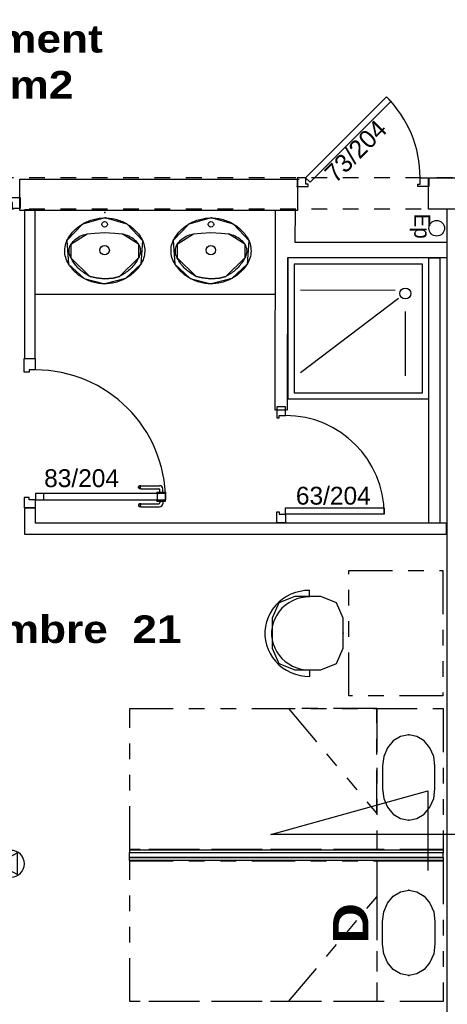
# Model space of a CAD drawing. Header units: millimetres. Extents: x -15 to 127, y -65 to 67.
# Tile 294 of 476: x 37.31 to 40.04, y 23.58 to 29.87. Entities that reach past the tile are written whole.
import ezdxf

# ---------------------------------------------------------------- set-up
doc = ezdxf.new("R2010")
doc.units = ezdxf.units.MM
doc.header["$MEASUREMENT"] = 0
doc.linetypes.add('PC_DASH_1', pattern=[0.638889, 0.277778, -0.083333, 0.055556, -0.083333, 0.055556, -0.083333])
doc.linetypes.add('PC_DASH_2', pattern=[0.125, 0.055556, -0.069444])
doc.layers.add('Cfa', color=1, linetype='Continuous')
doc.layers.add('structure rdc', color=7, linetype='Continuous')
doc.styles.get("Standard").update_dxf_attribs({"font": 'BKANT.TTF'})

# ---------------------------------------------------------------- blocks, each defined once
blk = doc.blocks.new('ION')
for p, q in [((-0.196, 0.157), (0.004, -0.209)), ((0.205, 0.157), (-0.196, 0.157)), ((0.004, -0.209), (0.205, 0.157))]:
    blk.add_line(p, q)
blk.add_circle((0.004, 0.041), 0.25)
blk = doc.blocks.new('PD_9051')
at = {"layer": 'structure rdc', "color": 0}
for points in [[(38.551, -18.1267), (38.5416, -18.1265), (38.5322, -18.126), (38.5228, -18.1252), (38.5134, -18.1241), (38.5041, -18.1226), (38.4948, -18.1209), (38.4856, -18.1188), (38.4765, -18.1164), (38.4675, -18.1137), (38.4586, -18.1107), (38.4498, -18.1074), (38.4411, -18.1038), (38.4326, -18.1), (38.4242, -18.0958), (38.416, -18.0914), (38.4079, -18.0866), (38.4, -18.0817), (38.3923, -18.0764), (38.3847, -18.0709), (38.3774, -18.0651), (38.3703, -18.0591), (38.3634, -18.0529), (38.3568, -18.0464), (38.3504, -18.0397), (38.3442, -18.0328), (38.3383, -18.0257), (38.3326, -18.0184), (38.3272, -18.011), (38.3221, -18.0033), (38.3208, -18.0012), (38.315, -17.9913), (38.3099, -17.981), (38.3056, -17.9703), (38.302, -17.9594), (38.2992, -17.9483), (38.2973, -17.937), (38.2962, -17.9257), (38.2959, -17.9142), (38.2964, -17.9028), (38.2977, -17.8915), (38.2999, -17.8802), (38.3028, -17.8692), (38.3066, -17.8583), (38.3096, -17.851), (38.314, -17.8429), (38.3186, -17.835), (38.3236, -17.8272), (38.3288, -17.8196), (38.3343, -17.8121), (38.34, -17.8049), (38.346, -17.7979), (38.3523, -17.791), (38.3588, -17.7844), (38.3655, -17.778), (38.3725, -17.7718), (38.3797, -17.7659), (38.3871, -17.7602), (38.3947, -17.7548), (38.4025, -17.7496), (38.4104, -17.7447), (38.4186, -17.7401), (38.4269, -17.7357), (38.4353, -17.7317), (38.4439, -17.7279), (38.4526, -17.7244), (38.4615, -17.7212), (38.4704, -17.7183), (38.4795, -17.7157), (38.4886, -17.7134), (38.4978, -17.7115), (38.5071, -17.7098), (38.5165, -17.7084), (38.5259, -17.7074), (38.5353, -17.7067), (38.5447, -17.7063), (38.5542, -17.7062), (38.5636, -17.7065), (38.573, -17.707), (38.5824, -17.7079), (38.5918, -17.7091), (38.6011, -17.7106), (38.6103, -17.7124), (38.6195, -17.7146), (38.6286, -17.717), (38.6376, -17.7198), (38.6465, -17.7228), (38.6553, -17.7262), (38.664, -17.7298), (38.6725, -17.7337), (38.6809, -17.7379), (38.6891, -17.7424), (38.6971, -17.7472), (38.705, -17.7523), (38.7127, -17.7576), (38.7202, -17.7631), (38.7275, -17.7689), (38.7346, -17.775), (38.7414, -17.7813), (38.748, -17.7878), (38.7544, -17.7945), (38.7605, -17.8015), (38.7664, -17.8086), (38.772, -17.816), (38.7774, -17.8235), (38.7824, -17.8312), (38.7872, -17.8391), (38.7917, -17.8471), (38.7943, -17.8519), (38.7924, -17.851), (38.7967, -17.8617), (38.8002, -17.8726), (38.8029, -17.8837), (38.8048, -17.895), (38.8059, -17.9064), (38.8062, -17.9178), (38.8056, -17.9292), (38.8042, -17.9406), (38.802, -17.9518), (38.799, -17.9628), (38.7952, -17.9737), (38.7906, -17.9842), (38.7853, -17.9944), (38.7813, -18.0012), (38.7762, -18.0089), (38.7709, -18.0165), (38.7653, -18.0238), (38.7594, -18.031), (38.7533, -18.0379), (38.747, -18.0447), (38.7404, -18.0512), (38.7336, -18.0575), (38.7265, -18.0636), (38.7193, -18.0694), (38.7118, -18.075), (38.7041, -18.0803), (38.6963, -18.0853), (38.6882, -18.0901), (38.68, -18.0946), (38.6717, -18.0989), (38.6632, -18.1028), (38.6545, -18.1065), (38.6458, -18.1099), (38.6369, -18.1129), (38.6279, -18.1157), (38.6188, -18.1182), (38.6097, -18.1203), (38.6004, -18.1222), (38.5911, -18.1237), (38.5818, -18.1249), (38.5724, -18.1258), (38.563, -18.1264), (38.5535, -18.1267), (38.551, -18.1267)], [(38.7943, -17.8519), (38.6947, -17.7457), (38.5522, -17.7062), (38.4096, -17.7452), (38.3096, -17.851)], [(38.3096, -17.851), (38.3208, -18.0012)], [(38.7924, -17.851), (38.7813, -18.0012)], [(38.3208, -18.0012), (38.419, -18.093), (38.551, -18.1267)], [(38.7812, -18.0012), (38.6831, -18.093), (38.551, -18.1267)]]:
    blk.add_lwpolyline(points, dxfattribs=at)
blk = doc.blocks.new('PD_9052')
at = {"layer": 'structure rdc', "color": 0}
for points in [[(38.7673, -17.9608), (38.7629, -17.969), (38.7581, -17.9771), (38.7531, -17.985), (38.7478, -17.9928), (38.7422, -18.0003), (38.7364, -18.0077), (38.7303, -18.0149), (38.7239, -18.0219), (38.7173, -18.0286), (38.7104, -18.0351), (38.7033, -18.0414), (38.696, -18.0474), (38.6885, -18.0532), (38.6808, -18.0588), (38.6729, -18.064), (38.6648, -18.069), (38.6565, -18.0737), (38.648, -18.0782), (38.6454, -18.0795), (38.6053, -18.0898), (38.5506, -18.0948), (38.496, -18.0896), (38.4575, -18.0804), (38.4566, -18.0795), (38.4481, -18.0751), (38.4398, -18.0705), (38.4316, -18.0656), (38.4236, -18.0604), (38.4158, -18.0549), (38.4083, -18.0492), (38.4009, -18.0433), (38.3937, -18.0371), (38.3868, -18.0306), (38.3801, -18.0239), (38.3737, -18.017), (38.3675, -18.0099), (38.3616, -18.0026), (38.3559, -17.9951), (38.3505, -17.9874), (38.3454, -17.9795), (38.3406, -17.9715), (38.3361, -17.9633), (38.3347, -17.9608), (38.3306, -17.9522), (38.3273, -17.9433), (38.3251, -17.9342), (38.3238, -17.9248), (38.3236, -17.9154), (38.3244, -17.906), (38.3262, -17.8967), (38.329, -17.8877), (38.3327, -17.879), (38.3357, -17.8735), (38.3422, -17.8648), (38.3494, -17.8565), (38.3571, -17.8488), (38.3654, -17.8416), (38.3741, -17.8349), (38.3834, -17.8289), (38.393, -17.8235), (38.403, -17.8188), (38.4134, -17.8148), (38.4239, -17.8114), (38.4347, -17.8088), (38.4399, -17.8078), (38.4875, -17.8027), (38.5506, -17.7989), (38.6154, -17.803), (38.6622, -17.8078), (38.6731, -17.8101), (38.6838, -17.8131), (38.6942, -17.8168), (38.7044, -17.8212), (38.7142, -17.8263), (38.7236, -17.832), (38.7326, -17.8384), (38.7411, -17.8453), (38.7491, -17.8529), (38.7566, -17.8609), (38.7634, -17.8694), (38.7664, -17.8735), (38.7707, -17.8819), (38.7742, -17.8908), (38.7766, -17.8999), (38.7781, -17.9092), (38.7785, -17.9186), (38.7779, -17.928), (38.7763, -17.9373), (38.7737, -17.9464), (38.7701, -17.9552), (38.7673, -17.9608)], [(38.3357, -17.8735), (38.4399, -17.8078)], [(38.4399, -17.8078), (38.4875, -17.8027), (38.5506, -17.7989), (38.6154, -17.803), (38.6622, -17.8078)], [(38.7664, -17.8735), (38.6622, -17.8078)], [(38.3357, -17.8735), (38.3347, -17.9608)], [(38.7664, -17.8735), (38.7673, -17.9608)], [(38.3347, -17.9608), (38.4566, -18.0795)], [(38.7673, -17.9608), (38.6454, -18.0795)], [(38.4575, -18.0804), (38.496, -18.0896), (38.5506, -18.0948), (38.6053, -18.0898), (38.6454, -18.0795)]]:
    blk.add_lwpolyline(points, dxfattribs=at)
blk = doc.blocks.new('PD_9050')
at = {"layer": 'structure rdc', "color": 0}
for points in [[(38.3357, -17.8735), (38.4399, -17.8078)], [(38.4399, -17.8078), (38.4875, -17.8027), (38.5506, -17.7989), (38.6154, -17.803), (38.6622, -17.8078)], [(38.7664, -17.8735), (38.6622, -17.8078)], [(38.3357, -17.8735), (38.3347, -17.9608)], [(38.7664, -17.8735), (38.7673, -17.9608)], [(38.3347, -17.9608), (38.4566, -18.0795)], [(38.7673, -17.9608), (38.6454, -18.0795)], [(38.4575, -18.0804), (38.496, -18.0896), (38.5506, -18.0948), (38.6053, -18.0898), (38.6454, -18.0795)]]:
    blk.add_lwpolyline(points, dxfattribs=at)
for centre, radius in [((38.5505, -17.7473), 0.0175), ((38.5505, -17.9121), 0.03)]:
    blk.add_circle(centre, radius, dxfattribs=at)
at = {"layer": 'structure rdc'}
for name in ['PD_9051', 'PD_9052']:
    blk.add_blockref(name, (0, 0), dxfattribs=at)
blk = doc.blocks.new('PD_9054')
at = {"layer": 'structure rdc', "color": 0}
for points in [[(37.8729, -18.1267), (37.8635, -18.1265), (37.8541, -18.126), (37.8447, -18.1252), (37.8353, -18.1241), (37.826, -18.1226), (37.8167, -18.1209), (37.8075, -18.1188), (37.7984, -18.1164), (37.7894, -18.1137), (37.7805, -18.1107), (37.7717, -18.1074), (37.763, -18.1038), (37.7545, -18.1), (37.7461, -18.0958), (37.7379, -18.0914), (37.7298, -18.0866), (37.7219, -18.0817), (37.7142, -18.0764), (37.7066, -18.0709), (37.6993, -18.0651), (37.6922, -18.0591), (37.6853, -18.0529), (37.6787, -18.0464), (37.6723, -18.0397), (37.6661, -18.0328), (37.6602, -18.0257), (37.6545, -18.0184), (37.6491, -18.011), (37.644, -18.0033), (37.6427, -18.0012), (37.6369, -17.9913), (37.6318, -17.981), (37.6274, -17.9703), (37.6239, -17.9594), (37.6211, -17.9483), (37.6192, -17.937), (37.6181, -17.9257), (37.6178, -17.9142), (37.6183, -17.9028), (37.6196, -17.8915), (37.6218, -17.8802), (37.6247, -17.8692), (37.6285, -17.8583), (37.6315, -17.851), (37.6359, -17.8429), (37.6405, -17.835), (37.6455, -17.8272), (37.6507, -17.8196), (37.6562, -17.8121), (37.6619, -17.8049), (37.6679, -17.7979), (37.6742, -17.791), (37.6807, -17.7844), (37.6874, -17.778), (37.6944, -17.7718), (37.7016, -17.7659), (37.709, -17.7602), (37.7166, -17.7548), (37.7243, -17.7496), (37.7323, -17.7447), (37.7404, -17.7401), (37.7487, -17.7357), (37.7572, -17.7317), (37.7658, -17.7279), (37.7745, -17.7244), (37.7834, -17.7212), (37.7923, -17.7183), (37.8014, -17.7157), (37.8105, -17.7134), (37.8197, -17.7115), (37.829, -17.7098), (37.8384, -17.7084), (37.8478, -17.7074), (37.8572, -17.7067), (37.8666, -17.7063), (37.876, -17.7062), (37.8855, -17.7065), (37.8949, -17.707), (37.9043, -17.7079), (37.9137, -17.7091), (37.923, -17.7106), (37.9322, -17.7124), (37.9414, -17.7146), (37.9505, -17.717), (37.9595, -17.7198), (37.9684, -17.7228), (37.9772, -17.7262), (37.9859, -17.7298), (37.9944, -17.7337), (38.0028, -17.7379), (38.011, -17.7424), (38.019, -17.7472), (38.0269, -17.7523), (38.0346, -17.7576), (38.0421, -17.7631), (38.0494, -17.7689), (38.0564, -17.775), (38.0633, -17.7813), (38.0699, -17.7878), (38.0763, -17.7945), (38.0824, -17.8015), (38.0883, -17.8086), (38.0939, -17.816), (38.0993, -17.8235), (38.1043, -17.8312), (38.1091, -17.8391), (38.1136, -17.8471), (38.1162, -17.8519), (38.1143, -17.851), (38.1186, -17.8617), (38.1221, -17.8726), (38.1248, -17.8837), (38.1267, -17.895), (38.1278, -17.9064), (38.1281, -17.9178), (38.1275, -17.9292), (38.1261, -17.9406), (38.1239, -17.9518), (38.1209, -17.9628), (38.1171, -17.9737), (38.1125, -17.9842), (38.1072, -17.9944), (38.1031, -18.0012), (38.0981, -18.0089), (38.0928, -18.0165), (38.0872, -18.0238), (38.0813, -18.031), (38.0752, -18.0379), (38.0689, -18.0447), (38.0623, -18.0512), (38.0555, -18.0575), (38.0484, -18.0636), (38.0412, -18.0694), (38.0337, -18.075), (38.026, -18.0803), (38.0182, -18.0853), (38.0101, -18.0901), (38.0019, -18.0946), (37.9936, -18.0989), (37.9851, -18.1028), (37.9764, -18.1065), (37.9677, -18.1099), (37.9588, -18.1129), (37.9498, -18.1157), (37.9407, -18.1182), (37.9316, -18.1203), (37.9223, -18.1222), (37.913, -18.1237), (37.9037, -18.1249), (37.8943, -18.1258), (37.8849, -18.1264), (37.8754, -18.1267), (37.8729, -18.1267)], [(38.1162, -17.8519), (38.0166, -17.7457), (37.8741, -17.7062), (37.7315, -17.7452), (37.6315, -17.851)], [(37.6315, -17.851), (37.6427, -18.0012)], [(38.1143, -17.851), (38.1031, -18.0012)], [(37.6427, -18.0012), (37.7409, -18.093), (37.8729, -18.1267)], [(38.1031, -18.0012), (38.005, -18.093), (37.8729, -18.1267)]]:
    blk.add_lwpolyline(points, dxfattribs=at)
blk = doc.blocks.new('PD_9055')
at = {"layer": 'structure rdc', "color": 0}
for points in [[(38.0892, -17.9608), (38.0848, -17.969), (38.08, -17.9771), (38.075, -17.985), (38.0697, -17.9928), (38.0641, -18.0003), (38.0583, -18.0077), (38.0522, -18.0149), (38.0458, -18.0219), (38.0392, -18.0286), (38.0323, -18.0351), (38.0252, -18.0414), (38.0179, -18.0474), (38.0104, -18.0532), (38.0027, -18.0588), (37.9948, -18.064), (37.9867, -18.069), (37.9784, -18.0737), (37.9699, -18.0782), (37.9673, -18.0795), (37.9272, -18.0898), (37.8724, -18.0948), (37.8179, -18.0896), (37.7794, -18.0804), (37.7785, -18.0795), (37.77, -18.0751), (37.7617, -18.0705), (37.7535, -18.0656), (37.7455, -18.0604), (37.7377, -18.0549), (37.7302, -18.0492), (37.7228, -18.0433), (37.7156, -18.0371), (37.7087, -18.0306), (37.702, -18.0239), (37.6956, -18.017), (37.6894, -18.0099), (37.6835, -18.0026), (37.6778, -17.9951), (37.6724, -17.9874), (37.6673, -17.9795), (37.6625, -17.9715), (37.6579, -17.9633), (37.6566, -17.9608), (37.6525, -17.9522), (37.6492, -17.9433), (37.647, -17.9342), (37.6457, -17.9248), (37.6455, -17.9154), (37.6463, -17.906), (37.6481, -17.8967), (37.6509, -17.8877), (37.6546, -17.879), (37.6576, -17.8735), (37.6641, -17.8648), (37.6713, -17.8565), (37.679, -17.8488), (37.6873, -17.8416), (37.696, -17.8349), (37.7053, -17.8289), (37.7149, -17.8235), (37.7249, -17.8188), (37.7352, -17.8148), (37.7458, -17.8114), (37.7566, -17.8088), (37.7618, -17.8078), (37.8094, -17.8027), (37.8724, -17.7989), (37.9373, -17.803), (37.9841, -17.8078), (37.995, -17.8101), (38.0057, -17.8131), (38.0161, -17.8168), (38.0263, -17.8212), (38.0361, -17.8263), (38.0455, -17.832), (38.0545, -17.8384), (38.063, -17.8453), (38.071, -17.8529), (38.0785, -17.8609), (38.0853, -17.8694), (38.0883, -17.8735), (38.0926, -17.8819), (38.096, -17.8908), (38.0985, -17.8999), (38.0999, -17.9092), (38.1004, -17.9186), (38.0998, -17.928), (38.0982, -17.9373), (38.0956, -17.9464), (38.092, -17.9552), (38.0892, -17.9608)], [(37.6576, -17.8735), (37.7618, -17.8078)], [(37.7618, -17.8078), (37.8094, -17.8027), (37.8724, -17.7989), (37.9373, -17.803), (37.9841, -17.8078)], [(38.0883, -17.8735), (37.9841, -17.8078)], [(37.6576, -17.8735), (37.6566, -17.9608)], [(38.0883, -17.8735), (38.0892, -17.9608)], [(37.6566, -17.9608), (37.7785, -18.0795)], [(38.0892, -17.9608), (37.9673, -18.0795)], [(37.7794, -18.0804), (37.8179, -18.0896), (37.8724, -18.0948), (37.9272, -18.0898), (37.9673, -18.0795)]]:
    blk.add_lwpolyline(points, dxfattribs=at)
blk = doc.blocks.new('PD_9053')
at = {"layer": 'structure rdc', "color": 0}
for points in [[(37.6576, -17.8735), (37.7618, -17.8078)], [(37.7618, -17.8078), (37.8094, -17.8027), (37.8724, -17.7989), (37.9373, -17.803), (37.9841, -17.8078)], [(38.0883, -17.8735), (37.9841, -17.8078)], [(37.6576, -17.8735), (37.6566, -17.9608)], [(38.0883, -17.8735), (38.0892, -17.9608)], [(37.6566, -17.9608), (37.7785, -18.0795)], [(38.0892, -17.9608), (37.9673, -18.0795)], [(37.7794, -18.0804), (37.8179, -18.0896), (37.8724, -18.0948), (37.9272, -18.0898), (37.9673, -18.0795)]]:
    blk.add_lwpolyline(points, dxfattribs=at)
for centre, radius in [((37.8724, -17.7473), 0.0175), ((37.8724, -17.9121), 0.03)]:
    blk.add_circle(centre, radius, dxfattribs=at)
at = {"layer": 'structure rdc'}
for name in ['PD_9054', 'PD_9055']:
    blk.add_blockref(name, (0, 0), dxfattribs=at)
blk = doc.blocks.new('PD_9056')
at = {"layer": 'structure rdc', "color": 0, "linetype": 'PC_DASH_1'}
blk.add_lwpolyline([(39.6446, -22.3445), (39.6446, -22.198), (39.6528, -22.1365), (39.6766, -22.0811), (39.7137, -22.0371), (39.7604, -22.0089), (39.8122, -21.9991), (39.864, -22.0089), (39.9107, -22.0371), (39.9478, -22.0811), (39.9716, -22.1365), (39.9799, -22.198), (39.9799, -22.3445), (39.9716, -22.4059), (39.9478, -22.4613), (39.9107, -22.5053), (39.864, -22.5336), (39.8122, -22.5433), (39.7604, -22.5336), (39.7137, -22.5053), (39.6766, -22.4613), (39.6528, -22.4059), (39.6446, -22.3445)], dxfattribs=at)
at = {"layer": 'structure rdc', "color": 0}
for p in [(39.8122, -21.9991), (39.8122, -22.5433)]:
    blk.add_point(p, dxfattribs=at)
blk = doc.blocks.new('PD_9057')
at = {"layer": 'structure rdc', "color": 0, "linetype": 'PC_DASH_1'}
blk.add_lwpolyline([(39.6446, -21.2058), (39.6446, -21.3523), (39.6528, -21.4137), (39.6766, -21.4692), (39.7137, -21.5132), (39.7604, -21.5414), (39.8122, -21.5511), (39.864, -21.5414), (39.9107, -21.5132), (39.9478, -21.4692), (39.9716, -21.4137), (39.9799, -21.3523), (39.9799, -21.2058), (39.9716, -21.1443), (39.9478, -21.0889), (39.9107, -21.0449), (39.864, -21.0167), (39.8122, -21.0069), (39.7604, -21.0167), (39.7137, -21.0449), (39.6766, -21.0889), (39.6528, -21.1443), (39.6446, -21.2058)], dxfattribs=at)
at = {"layer": 'structure rdc', "color": 0}
for p in [(39.8122, -21.0069), (39.8122, -21.5511)]:
    blk.add_point(p, dxfattribs=at)
blk = doc.blocks.new('PD_9060')
at = {"layer": 'structure rdc', "color": 0}
for points in [[(39.0261, -18.9131), (38.9711, -18.9131), (38.9711, -18.9831), (38.9861, -18.9831), (38.9861, -18.9681), (39.0261, -18.9681), (39.0261, -18.9131)], [(39.0261, -19.6531), (38.9711, -19.6531), (38.9711, -19.5831), (38.9861, -19.5831), (38.9861, -19.5981), (39.0261, -19.5981), (39.0261, -19.6531)], [(39.0261, -19.5981), (39.0261, -19.5581), (39.6561, -19.5581), (39.6561, -19.5981), (39.0261, -19.5981)]]:
    blk.add_lwpolyline(points, dxfattribs=at)
blk.add_arc((39.0261, -19.5981), 0.63, 0, 90, dxfattribs=at)
blk = doc.blocks.new('PD_12112')
at = {"layer": 'structure rdc', "color": 0}
for p, q in [((38.0882, -19.5376), (38.0876, -19.541)), ((38.0876, -19.541), (38.0882, -19.5444)), ((38.0899, -19.5346), (38.0882, -19.5376)), ((38.0882, -19.5444), (38.0899, -19.5474)), ((38.0926, -19.5323), (38.0899, -19.5346)), ((38.0899, -19.5474), (38.0926, -19.5497)), ((38.0912, -19.5376), (38.0906, -19.541)), ((38.0906, -19.541), (38.0912, -19.5444)), ((38.0927, -19.5346), (38.0912, -19.5376)), ((38.0912, -19.5444), (38.0927, -19.5474)), ((38.0959, -19.5311), (38.0926, -19.5323)), ((38.0926, -19.5497), (38.0959, -19.5509)), ((38.0951, -19.5323), (38.0927, -19.5346)), ((38.0927, -19.5474), (38.0951, -19.5497)), ((38.0981, -19.5311), (38.0959, -19.5311)), ((38.0981, -19.5509), (38.0959, -19.5509)), ((38.1042, -19.5311), (38.0981, -19.5311)), ((38.1042, -19.5509), (38.0981, -19.5509)), ((38.1003, -19.5376), (38.0999, -19.541)), ((38.0999, -19.541), (38.1003, -19.5444)), ((38.1012, -19.5346), (38.1003, -19.5376)), ((38.1003, -19.5444), (38.1012, -19.5474)), ((38.1025, -19.5323), (38.1012, -19.5346)), ((38.1012, -19.5474), (38.1025, -19.5497)), ((38.1042, -19.5311), (38.2185, -19.5311)), ((38.1042, -19.5509), (38.2232, -19.5509)), ((38.2063, -19.5057), (38.2063, -19.5056)), ((38.2063, -19.5155), (38.2063, -19.5057)), ((38.2063, -19.5156), (38.2063, -19.5155)), ((38.2063, -19.5156), (38.208, -19.5156)), ((38.208, -19.5156), (38.2127, -19.5156)), ((38.2127, -19.5156), (38.2199, -19.5156)), ((38.2199, -19.5156), (38.2287, -19.5156)), ((38.2235, -19.5156), (38.2235, -19.5261)), ((38.2287, -19.5156), (38.2381, -19.5156)), ((38.2381, -19.5156), (38.2469, -19.5156)), ((38.2432, -19.5156), (38.2432, -19.5308)), ((38.2469, -19.5156), (38.2541, -19.5156)), ((38.2541, -19.5156), (38.2588, -19.5156)), ((38.2588, -19.5156), (38.2604, -19.5156)), ((38.2604, -19.5057), (38.2604, -19.5056)), ((38.2604, -19.5155), (38.2604, -19.5057)), ((38.2604, -19.5156), (38.2604, -19.5155))]:
    blk.add_line(p, q, dxfattribs=at)
for centre, radius in [((38.2185, -19.5261), 0.00501), ((38.2232, -19.5308), 0.02)]:
    blk.add_arc(centre, radius, 270, 0, dxfattribs=at)
blk = doc.blocks.new('PD_12113')
at = {"layer": 'structure rdc', "color": 0}
for p, q in [((38.0876, -19.4261), (38.0882, -19.4226)), ((38.0882, -19.4295), (38.0876, -19.4261)), ((38.0882, -19.4226), (38.0899, -19.4196)), ((38.0899, -19.4196), (38.0926, -19.4174)), ((38.0906, -19.4261), (38.0912, -19.4226)), ((38.0912, -19.4295), (38.0906, -19.4261)), ((38.0912, -19.4226), (38.0927, -19.4196)), ((38.0926, -19.4174), (38.0959, -19.4162)), ((38.0927, -19.4196), (38.0951, -19.4174)), ((38.0981, -19.4162), (38.0959, -19.4162)), ((38.1042, -19.4162), (38.0981, -19.4162)), ((38.0999, -19.4261), (38.1003, -19.4226)), ((38.1003, -19.4295), (38.0999, -19.4261)), ((38.1003, -19.4226), (38.1012, -19.4196)), ((38.1012, -19.4196), (38.1025, -19.4174)), ((38.1042, -19.4162), (38.2232, -19.4162)), ((38.0899, -19.4325), (38.0882, -19.4295)), ((38.0926, -19.4347), (38.0899, -19.4325)), ((38.0927, -19.4325), (38.0912, -19.4295)), ((38.0959, -19.4359), (38.0926, -19.4347)), ((38.0951, -19.4347), (38.0927, -19.4325)), ((38.0981, -19.4359), (38.0959, -19.4359)), ((38.1042, -19.4359), (38.0981, -19.4359)), ((38.1012, -19.4325), (38.1003, -19.4295)), ((38.1025, -19.4347), (38.1012, -19.4325)), ((38.1042, -19.4359), (38.2185, -19.4359)), ((38.2063, -19.4565), (38.208, -19.4565)), ((38.2063, -19.4565), (38.2063, -19.4566)), ((38.2063, -19.4566), (38.2063, -19.4665)), ((38.2063, -19.4665), (38.2063, -19.4666)), ((38.208, -19.4565), (38.2127, -19.4565)), ((38.2127, -19.4565), (38.2199, -19.4565)), ((38.2199, -19.4565), (38.2287, -19.4565)), ((38.2235, -19.4565), (38.2235, -19.4409)), ((38.2287, -19.4565), (38.2381, -19.4565)), ((38.2381, -19.4565), (38.2469, -19.4565)), ((38.2432, -19.4565), (38.2432, -19.4362)), ((38.2469, -19.4565), (38.2541, -19.4565)), ((38.2541, -19.4565), (38.2588, -19.4565)), ((38.2588, -19.4565), (38.2604, -19.4565)), ((38.2604, -19.4565), (38.2604, -19.4566)), ((38.2604, -19.4566), (38.2604, -19.4665)), ((38.2604, -19.4665), (38.2604, -19.4666))]:
    blk.add_line(p, q, dxfattribs=at)
for centre, radius in [((38.2232, -19.4362), 0.02), ((38.2185, -19.4409), 0.00501)]:
    blk.add_arc(centre, radius, 0, 90, dxfattribs=at)
blk = doc.blocks.new('PD_12111')
at = {"layer": 'structure rdc'}
for name in ['PD_12113', 'PD_12112']:
    blk.add_blockref(name, (0, 0), dxfattribs=at)
blk = doc.blocks.new('PD_12116')
at = {"layer": 'structure rdc', "color": 0}
for p, q in [((37.3586, -18.6915), (37.3586, -18.6035)), ((37.3586, -18.6035), (37.4307, -18.6035)), ((37.4307, -18.6756), (37.4307, -18.6035))]:
    blk.add_line(p, q, dxfattribs=at)
blk.add_lwpolyline([(37.4307, -18.6756), (37.3907, -18.6756), (37.3907, -18.6915), (37.3586, -18.6915), (37.3586, -18.6756)], dxfattribs=at)
blk = doc.blocks.new('PD_12117')
at = {"layer": 'structure rdc', "color": 0}
for points in [[(37.4314, -19.4668), (37.4314, -19.5068), (37.4849, -19.5068), (37.4849, -19.4668), (37.4314, -19.4668)], [(38.2078, -19.4668), (38.2078, -19.5068), (38.2614, -19.5068), (38.2614, -19.4668), (38.2078, -19.4668)]]:
    blk.add_lwpolyline(points, dxfattribs=at)
blk = doc.blocks.new('PD_12115')
at = {"layer": 'structure rdc', "color": 0}
blk.add_line((37.3586, -19.5569), (37.4307, -19.5569), dxfattribs=at)
for points in [[(37.3907, -19.5068), (37.3907, -19.491), (37.3586, -19.491), (37.3586, -19.5569), (37.4307, -19.5569), (37.4307, -19.5068), (37.3907, -19.5068)], [(38.2618, -19.5068), (38.2618, -19.4668), (37.4307, -19.4668), (37.4307, -19.5068), (38.2618, -19.5068)]]:
    blk.add_lwpolyline(points, dxfattribs=at)
blk.add_arc((37.4307, -19.5068), 0.83, 0, 90, dxfattribs=at)
at = {"layer": 'structure rdc'}
for name in ['PD_12116', 'PD_12117']:
    blk.add_blockref(name, (0, 0), dxfattribs=at)
blk = doc.blocks.new('PD_12114')
at = {"layer": 'structure rdc'}
blk.add_blockref('PD_12115', (0, 0), dxfattribs=at)
at = {"layer": 'structure rdc', "color": 0, "insert": (37.4863, -19.3109), "char_height": 0.114102, "width": 0.493889, "attachment_point": 1}
blk.add_mtext('{\\fArial|b0|i0|c0|p34;\\W0.98;83/204}', dxfattribs=at)
blk = doc.blocks.new('PD_12110')
at = {"layer": 'structure rdc'}
for name in ['PD_12114', 'PD_12111']:
    blk.add_blockref(name, (0, 0), dxfattribs=at)
blk = doc.blocks.new('PD_12109')
at = {"layer": 'structure rdc', "color": 0}
for points in [[(37.43, -17.6535), (37.36, -17.6535), (37.36, -18.6035), (37.43, -18.6035), (37.43, -17.6535)], [(37.4305, -19.6552), (37.4305, -19.5569), (37.3605, -19.5569), (37.3605, -19.7252), (40.0537, -19.7252), (40.0537, -19.6552), (37.4305, -19.6552)]]:
    blk.add_lwpolyline(points, dxfattribs=at)
blk.add_point((38.9691, -19.6523), dxfattribs=at)
at = {"layer": 'structure rdc'}
blk.add_blockref('PD_12110', (0, 0), dxfattribs=at)

msp = doc.modelspace()

# ---------------------------------------------------------------- linework, layer by layer
at = {"layer": 'structure rdc', "color": 0, "linetype": 'PC_DASH_2'}
for p, q in [((12.5705, 28.8564), (41.747, 28.8564)), ((12.5705, 28.6564), (41.748, 28.6564))]:
    msp.add_line(p, q, dxfattribs=at)
at = {"layer": 'structure rdc', "color": 0}
for p, q in [((39.092, 28.8448), (38.3801, 28.8448)), ((38.9386, 27.3722), (38.9412, 28.6481)), ((38.9452, 28.6481), (39.0476, 28.6481)), ((39.0666, 28.6501), (39.0648, 28.4449)), ((39.0648, 28.4449), (40.0376, 28.4449)), ((39.0175, 28.3446), (39.0166, 27.3722)), ((40.0376, 28.3446), (39.0175, 28.3446)), ((37.4109, 28.1127), (38.9435, 28.1127)), ((39.7042, 28.1366), (39.1011, 28.1386)), ((39.7254, 28.0842), (39.1011, 27.6105)), ((39.7699, 28.0019), (39.7699, 27.5905)), ((39.0126, 27.3722), (38.9426, 27.3722))]:
    msp.add_line(p, q, dxfattribs=at)
at = {"layer": 'structure rdc', "color": 0, "linetype": 'PC_DASH_1'}
for p, q in [((39.1567, 26.22), (39.1567, 26.181)), ((39.161, 25.6713), (39.161, 25.7124)), ((39.8354, 24.5658), (40.0118, 24.5658)), ((39.8354, 24.4945), (40.0118, 24.4945))]:
    msp.add_line(p, q, dxfattribs=at)
at = {"layer": 'structure rdc', "color": 0}
for points in [[(39.1336, 28.8558), (39.1619, 28.8275), (39.6781, 29.3437), (39.6498, 29.372), (39.1336, 28.8558)], [(37.3108, 28.8476), (39.0823, 28.8476), (39.0823, 28.6476), (37.3108, 28.6476), (37.3108, 28.8476)], [(39.0793, 28.8555), (39.0793, 28.8005), (39.1493, 28.8005), (39.1493, 28.8155), (39.1343, 28.8155), (39.1343, 28.8555), (39.0793, 28.8555)], [(39.9193, 28.8555), (39.9193, 28.8005), (39.8493, 28.8005), (39.8493, 28.8155), (39.8643, 28.8155), (39.8643, 28.8555), (39.9193, 28.8555)], [(40.1376, 28.8555), (40.1376, 28.6555), (39.9176, 28.6555), (39.9176, 28.8555), (40.1376, 28.8555)], [(37.263, 28.6985), (37.2471, 28.6985), (37.2471, 28.7306), (37.3131, 28.7306), (37.3131, 28.6585), (37.263, 28.6585), (37.263, 28.6985)], [(40.1376, 28.6564), (40.1376, 22.3992), (40.0376, 22.3992), (40.0376, 28.6564), (40.1376, 28.6564)], [(39.9199, 28.3448), (39.0199, 28.3448), (39.0199, 27.4448), (39.9199, 27.4448), (39.9199, 28.3448)], [(39.8801, 28.3031), (39.0597, 28.3031), (39.0597, 27.4831), (39.8801, 27.4831), (39.8801, 28.3031)], [(39.9199, 28.3448), (39.9899, 28.3448), (39.9899, 26.6493), (39.9199, 26.6493), (39.9199, 28.3448)], [(40.9443, 24.6628), (38.9122, 24.6628), (39.9132, 24.9401), (39.9132, 24.4315)], [(40.0095, 24.546), (40.0095, 24.516), (38.0106, 24.516), (38.0106, 24.546), (40.0095, 24.546)], [(40.0106, 24.5635), (40.0106, 24.5445), (38.0126, 24.5445), (38.0126, 24.5635), (40.0106, 24.5635)], [(40.0106, 24.5146), (40.0106, 24.4956), (38.0106, 24.4956), (38.0106, 24.5146), (40.0106, 24.5146)]]:
    msp.add_lwpolyline(points, dxfattribs=at)
at = {"layer": 'structure rdc', "color": 0, "linetype": 'PC_DASH_1'}
for points in [[(40.0099, 26.347), (40.0099, 25.547), (39.4099, 25.547), (39.4099, 26.347), (40.0099, 26.347)], [(39.1603, 26.221), (39.1292, 26.2194), (39.0986, 26.2146), (39.0687, 26.2066), (39.0398, 26.1956), (39.0124, 26.1817), (38.9867, 26.165), (38.963, 26.1457), (38.9417, 26.1241), (38.9229, 26.1004), (38.9069, 26.0749), (38.8938, 26.0478), (38.8839, 26.0196), (38.8773, 25.9905), (38.8739, 25.9609), (38.8739, 25.9312), (38.8773, 25.9016), (38.8839, 25.8725), (38.8938, 25.8443), (38.9069, 25.8172), (38.9229, 25.7917), (38.9417, 25.768), (38.963, 25.7464), (38.9867, 25.7271), (39.0124, 25.7104), (39.0398, 25.6965), (39.0687, 25.6854), (39.0986, 25.6775), (39.1292, 25.6727), (39.1603, 25.6711)], [(39.1602, 26.1799), (39.1319, 26.1783), (39.104, 26.1736), (39.0768, 26.1658), (39.0508, 26.155), (39.0262, 26.1414), (39.0034, 26.1252), (38.9828, 26.1065), (38.9646, 26.0857), (38.949, 26.063), (38.9363, 26.0387), (38.9266, 26.0131), (38.92, 25.9867), (38.9167, 25.9597), (38.9167, 25.9325), (38.92, 25.9055), (38.9266, 25.879), (38.9363, 25.8534), (38.949, 25.8291), (38.9646, 25.8064), (38.9828, 25.7856), (39.0034, 25.7669), (39.0262, 25.7507), (39.0508, 25.7371), (39.0768, 25.7263), (39.104, 25.7185), (39.1319, 25.7138), (39.1602, 25.7122)], [(38.9205, 26.0435), (38.9205, 25.8508), (38.9625, 25.7536), (39.0639, 25.7133), (39.2301, 25.7133), (39.3315, 25.7536), (39.3735, 25.8508), (39.3735, 26.0435), (39.3315, 26.1408), (39.2301, 26.181), (39.0639, 26.181), (38.9625, 26.1408), (38.9205, 26.0435)], [(40.0118, 25.4658), (40.0118, 24.5658), (38.0118, 24.5658), (38.0118, 25.4658), (40.0118, 25.4658)], [(39.5884, 25.4658), (39.5884, 24.5658), (38.0118, 24.5658), (38.0118, 25.4658), (39.5884, 25.4658)], [(39.5884, 24.796), (39.5884, 25.4658), (39.0237, 25.4658), (39.5884, 24.796)], [(40.0118, 24.4945), (40.0118, 23.5945), (38.0118, 23.5945), (38.0118, 24.4945), (40.0118, 24.4945)], [(39.5884, 24.4945), (39.5884, 23.5945), (38.0118, 23.5945), (38.0118, 24.4945), (39.5884, 24.4945)], [(39.5884, 24.2643), (39.5884, 23.5945), (39.0237, 23.5945), (39.5884, 24.2643)]]:
    msp.add_lwpolyline(points, dxfattribs=at)
at = {"layer": 'structure rdc', "color": 0}
for centre, radius in [((39.9701, 28.5332), 0.05), ((39.7699, 28.1166), 0.035)]:
    msp.add_circle(centre, radius, dxfattribs=at)
msp.add_arc((39.1343, 28.8555), 0.73, 0, 45.05329, dxfattribs=at)
for p in [(39.0793, 28.8005), (37.8528, 28.634), (37.8551, 28.5991), (38.5332, 28.5991), (38.9501, 26.6522), (39.3735, 25.9472), (40.0118, 24.5658), (40.0118, 24.4945)]:
    msp.add_point(p, dxfattribs=at)

# ---------------------------------------------------------------- block references
at = {"layer": 'Cfa', "xscale": -0.342999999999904, "yscale": 0.342999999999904, "zscale": 0.343, "rotation": 270}
msp.add_blockref('ION', (37.2395, 24.4735), dxfattribs=at)
at = {"layer": 'structure rdc'}
for name in ['PD_12109', 'PD_9053', 'PD_9050', 'PD_9060', 'PD_9057', 'PD_9056']:
    msp.add_blockref(name, (-0.0209, 46.3053), dxfattribs=at)

# ---------------------------------------------------------------- texts
at = {"layer": 'structure rdc', "color": 0, "attachment_point": 1}
for s, insert, char_height, width in [('{\\fArial Black|b0|i0|c0|p34;Dégagement \\P    24,45 m2\\H1.458X; }', (36.1483, 29.8316), 0.176205, 1.781528), ('{\\fArial|b0|i0|c0|p34;\\W0.98;63/204}', (39.0716, 26.8825), 0.114102, 0.493889), ('{\\fArial Black|b0|i0|c0|p34;Chambre  21}', (36.6504, 26.061), 0.176205, 1.693333)]:
    msp.add_mtext(s, dxfattribs=dict(at, insert=insert, char_height=char_height, width=width))
for s, insert, char_height, width, rotation in [('{\\fArial|b0|i0|c0|p34;\\W0.98;73/204}', (39.2436, 28.8975), 0.114102, 0.493889, 45), ('{\\fHelvetica|b0|i0|c0|p0;\\W0.92;Ep}', (39.9286, 28.6259), 0.101424, 0.176389, 270), ('{\\fArial Black|b0|i0|c0|p34;D}', (39.3079, 23.9634), 0.226549, 0.859138, 90)]:
    msp.add_mtext(s, dxfattribs=dict(at, insert=insert, char_height=char_height, width=width, rotation=rotation))

doc.saveas('drawing.dxf')
